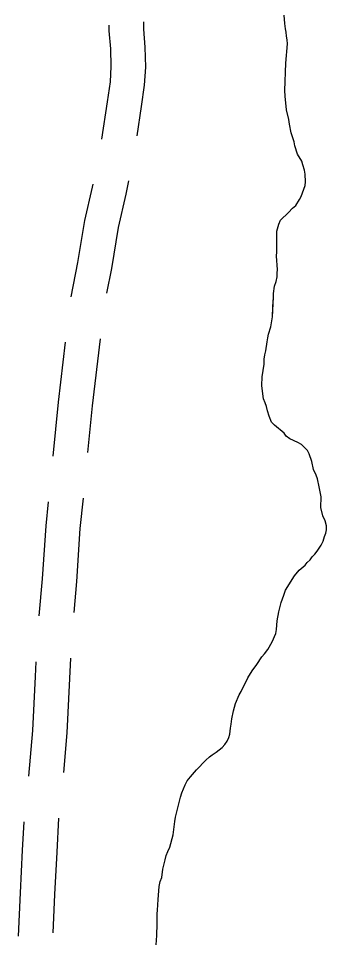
# Model space of a CAD drawing. Extents: x 3172231 to 3210228, y 940198 to 965780.
# Drawn here: x 3188026 to 3188294, y 962348 to 963153 of the extents above; entities that cross this region are included whole.
import ezdxf

# ---------------------------------------------------------------- set-up
doc = ezdxf.new("R2010")
doc.units = 0
for name, color, linetype in [('V-ROAD-CNTR', 7, 'Continuous'), ('V-SITE-VEGE', 7, 'Continuous'), ('V-TOPO-SHOR', 7, 'Continuous')]:
    doc.layers.add(name, color=color, linetype=linetype)

msp = doc.modelspace()

# ---------------------------------------------------------------- linework, layer by layer
at = {"layer": 'V-ROAD-CNTR'}
for points in [[(3188098.63, 963047.247), (3188103.523, 963079.934), (3188105.962, 963097.411), (3188106.765, 963110.605), (3188106.37, 963125.962), (3188105.01, 963141.843), (3188104.995, 963146.624)], [(3188129.411, 963050.231), (3188133.215, 963075.64), (3188135.836, 963094.421), (3188136.789, 963110.079), (3188136.336, 963127.63), (3188135.006, 963143.173), (3188134.985, 963149.673)], [(3188103.015, 962912.785), (3188107.155, 962934.553), (3188113.09, 962970.328), (3188119.786, 962999.162), (3188122.096, 963010.913)], [(3188071.92, 962909.854), (3188077.617, 962939.811), (3188083.652, 962976.182), (3188090.448, 963005.45), (3188090.948, 963007.992)], [(3188086.442, 962773.807), (3188090.496, 962814.577), (3188097.442, 962873.196)], [(3188055.993, 962770.782), (3188060.672, 962817.827), (3188066.875, 962870.184)], [(3188043.992, 962631.315), (3188046.889, 962663.662), (3188049.888, 962709.976), (3188051.999, 962730.983)], [(3188074.384, 962634.346), (3188076.803, 962661.354), (3188079.79, 962707.506), (3188082.455, 962734.007)], [(3188034.927, 962491.642), (3188038.432, 962531.296), (3188040.669, 962578.388), (3188041.389, 962591.409)], [(3188065.312, 962494.673), (3188068.37, 962529.262), (3188070.629, 962576.848), (3188071.603, 962594.452)], [(3188056.058, 962355.023), (3188057.564, 962388.256), (3188059.471, 962425.328), (3188061.2, 962454.862), (3188061.202, 962454.887)], [(3188025.889, 962351.977), (3188027.598, 962389.706), (3188029.517, 962426.976), (3188030.972, 962451.845)]]:
    msp.add_lwpolyline(points, dxfattribs=at)
at = {"layer": 'V-SITE-VEGE'}
for p, q in [((3188258.123, 963148.271), (3188257.545, 963155.48)), ((3188258.692, 963143.651), (3188258.123, 963148.271)), ((3188259.257, 963140.693), (3188258.692, 963143.651)), ((3188259.454, 963136.997), (3188259.257, 963140.693)), ((3188258.79, 963113.514), (3188260.398, 963130.527)), ((3188260.019, 963133.855), (3188259.454, 963136.997)), ((3188260.398, 963130.527), (3188260.019, 963133.855)), ((3188257.942, 963089.844), (3188258.79, 963113.514)), ((3188258.143, 963084.851), (3188257.942, 963089.844)), ((3188259.476, 963072.837), (3188258.143, 963084.851)), ((3188261.539, 963064.338), (3188259.476, 963072.837)), ((3188262.106, 963060.457), (3188261.539, 963064.338)), ((3188263.609, 963052.697), (3188262.106, 963060.457)), ((3188266.038, 963044.939), (3188263.609, 963052.697)), ((3188266.79, 963041.429), (3188266.038, 963044.939)), ((3188269.032, 963034.224), (3188266.79, 963041.429)), ((3188272.938, 963027.951), (3188269.032, 963034.224)), ((3188273.685, 963024.996), (3188272.938, 963027.951)), ((3188275.18, 963020.191), (3188273.685, 963024.996)), ((3188275.559, 963016.681), (3188275.18, 963020.191)), ((3188275.953, 963010.025), (3188275.559, 963016.681)), ((3188275.592, 963006.881), (3188275.953, 963010.025)), ((3188272.297, 962997.256), (3188275.592, 963006.881)), ((3188267.699, 962989.475), (3188270.642, 962994.661)), ((3188270.642, 962994.661), (3188272.297, 962997.256)), ((3188261.064, 962983.169), (3188264.748, 962987.061)), ((3188264.748, 962987.061), (3188267.699, 962989.475)), ((3188254.244, 962976.489), (3188261.064, 962983.169)), ((3188250.947, 962966.863), (3188252.775, 962972.97)), ((3188252.775, 962972.97), (3188254.244, 962976.489)), ((3188251.153, 962960.023), (3188250.947, 962966.863)), ((3188250.981, 962956.324), (3188251.153, 962960.023)), ((3188251.004, 962949.111), (3188250.981, 962956.324)), ((3188250.648, 962945.228), (3188251.004, 962949.111)), ((3188251.608, 962933.583), (3188250.648, 962945.228)), ((3188251.25, 962930.44), (3188251.608, 962933.583)), ((3188251.262, 962927.112), (3188251.25, 962930.44)), ((3188248.882, 962919.153), (3188250.348, 962923.224)), ((3188250.348, 962923.224), (3188251.262, 962927.112)), ((3188247.979, 962912.677), (3188248.882, 962919.153)), ((3188247.123, 962892.15), (3188248.176, 962909.349)), ((3188248.176, 962909.349), (3188247.979, 962912.677)), ((3188246.4, 962886.973), (3188247.123, 962892.15)), ((3188243.658, 962877.163), (3188245.671, 962883.456)), ((3188245.671, 962883.456), (3188246.4, 962886.973)), ((3188242.57, 962870.318), (3188243.297, 962874.019)), ((3188243.297, 962874.019), (3188243.658, 962877.163)), ((3188241.487, 962862.548), (3188242.57, 962870.318)), ((3188239.844, 962855.333), (3188240.571, 962859.218)), ((3188240.571, 962859.218), (3188241.487, 962862.548)), ((3188238.23, 962839.981), (3188239.859, 962851.08)), ((3188239.859, 962851.08), (3188239.844, 962855.333)), ((3188238.071, 962832.4), (3188238.23, 962839.981)), ((3188238.458, 962827.409), (3188238.071, 962832.4)), ((3188239.404, 962820.757), (3188238.458, 962827.409)), ((3188240.895, 962817.245), (3188239.404, 962820.757)), ((3188242.011, 962814.107), (3188240.895, 962817.245)), ((3188242.765, 962810.226), (3188242.011, 962814.107)), ((3188244.26, 962805.61), (3188242.765, 962810.226)), ((3188246.494, 962800.441), (3188244.26, 962805.61)), ((3188248.907, 962797.858), (3188246.494, 962800.441)), ((3188257.437, 962790.674), (3188248.907, 962797.858)), ((3188259.108, 962788.093), (3188257.437, 962790.674)), ((3188262.26, 962785.699), (3188259.108, 962788.093)), ((3188269.295, 962782.764), (3188262.26, 962785.699)), ((3188272.444, 962780.923), (3188269.295, 962782.764)), ((3188277.638, 962775.764), (3188272.444, 962780.923)), ((3188279.127, 962772.811), (3188277.638, 962775.764)), ((3188281.368, 962765.977), (3188279.127, 962772.811)), ((3188283.055, 962758.956), (3188281.368, 962765.977)), ((3188285.289, 962754.156), (3188283.055, 962758.956)), ((3188286.41, 962750.832), (3188285.289, 962754.156)), ((3188287.911, 962743.996), (3188286.41, 962750.832)), ((3188289.605, 962735.126), (3188287.911, 962743.996)), ((3188289.449, 962725.881), (3188289.605, 962735.126)), ((3188290.952, 962718.674), (3188289.449, 962725.881)), ((3188293.187, 962714.429), (3188290.952, 962718.674)), ((3188294.309, 962709.995), (3188293.187, 962714.429)), ((3188293.59, 962703.521), (3188294.319, 962706.483)), ((3188294.319, 962706.483), (3188294.309, 962709.995)), ((3188289.555, 962692.97), (3188291.392, 962696.673)), ((3188291.392, 962696.673), (3188292.49, 962700.56)), ((3188292.49, 962700.56), (3188293.59, 962703.521)), ((3188284.218, 962685.185), (3188286.059, 962687.965)), ((3188286.059, 962687.965), (3188287.901, 962690.375)), ((3188287.901, 962690.375), (3188289.555, 962692.97)), ((3188277.587, 962677.956), (3188279.981, 962680.364)), ((3188279.981, 962680.364), (3188281.824, 962682.775)), ((3188281.824, 962682.775), (3188284.218, 962685.185)), ((3188270.583, 962671.275), (3188275.559, 962675.543)), ((3188275.559, 962675.543), (3188277.587, 962677.956)), ((3188258.62, 962653.855), (3188266.53, 962666.268)), ((3188266.53, 962666.268), (3188270.583, 962671.275)), ((3188254.772, 962643.117), (3188256.97, 962649.597)), ((3188256.97, 962649.597), (3188258.62, 962653.855)), ((3188252.765, 962634.79), (3188254.772, 962643.117)), ((3188251.311, 962627.207), (3188252.765, 962634.79)), ((3188250.596, 962619.623), (3188251.311, 962627.207)), ((3188246.934, 962608.887), (3188250.054, 962616.108)), ((3188250.054, 962616.108), (3188250.596, 962619.623)), ((3188243.072, 962602.033), (3188246.934, 962608.887)), ((3188240.127, 962598.141), (3188243.072, 962602.033)), ((3188233.5, 962589.06), (3188237.915, 962595.544)), ((3188237.915, 962595.544), (3188240.127, 962598.141)), ((3188225.772, 962577.385), (3188229.451, 962583.498)), ((3188229.451, 962583.498), (3188233.5, 962589.06)), ((3188219.895, 962565.349), (3188225.772, 962577.385)), ((3188215.121, 962554.978), (3188218.054, 962562.568)), ((3188218.054, 962562.568), (3188219.895, 962565.349)), ((3188213.292, 962548.502), (3188215.121, 962554.978)), ((3188211.836, 962541.469), (3188213.292, 962548.502)), ((3188210.568, 962533.33), (3188211.295, 962537.029)), ((3188211.295, 962537.029), (3188211.836, 962541.469)), ((3188209.116, 962525.189), (3188210.032, 962528.151)), ((3188210.032, 962528.151), (3188210.568, 962533.33)), ((3188203.412, 962516.666), (3188205.807, 962519.076)), ((3188205.807, 962519.076), (3188207.648, 962522.042)), ((3188207.648, 962522.042), (3188209.116, 962525.189)), ((3188194.743, 962510.165), (3188198.247, 962512.582)), ((3188198.247, 962512.582), (3188200.646, 962514.624)), ((3188200.646, 962514.624), (3188203.412, 962516.666)), ((3188181.102, 962497.179), (3188189.025, 962505.525)), ((3188189.025, 962505.525), (3188192.345, 962508.31)), ((3188192.345, 962508.31), (3188194.743, 962510.165)), ((3188175.76, 962491.06), (3188181.102, 962497.179)), ((3188171.161, 962484.019), (3188172.813, 962487.353)), ((3188172.813, 962487.353), (3188175.76, 962491.06)), ((3188168.224, 962477.168), (3188171.161, 962484.019)), ((3188162.747, 962455.887), (3188166.944, 962473.281)), ((3188166.944, 962473.281), (3188168.224, 962477.168)), ((3188162.02, 962452.002), (3188162.747, 962455.887)), ((3188160.763, 962440.533), (3188161.666, 962447.378)), ((3188161.666, 962447.378), (3188162.02, 962452.002)), ((3188157.656, 962429.615), (3188160.763, 962440.533)), ((3188153.626, 962418.507), (3188154.719, 962422.394)), ((3188154.719, 962422.394), (3188156.003, 962425.913)), ((3188156.003, 962425.913), (3188157.656, 962429.615)), ((3188151.614, 962410.551), (3188153.626, 962418.507)), ((3188150.715, 962403.151), (3188151.614, 962410.551)), ((3188148.522, 962395.379), (3188149.431, 962399.635)), ((3188149.431, 962399.635), (3188150.715, 962403.151)), ((3188147.633, 962384.099), (3188148.522, 962395.379)), ((3188147.109, 962374.666), (3188147.633, 962384.099)), ((3188146.75, 962371.522), (3188147.109, 962374.666)), ((3188146.787, 962359.689), (3188146.75, 962371.522)), ((3188146.431, 962355.804), (3188146.787, 962359.689)), ((3188145.915, 962344.339), (3188146.441, 962352.476)), ((3188146.441, 962352.476), (3188146.431, 962355.804))]:
    msp.add_line(p, q, dxfattribs=at)
at = {"layer": 'V-TOPO-SHOR'}
for points in [[(3188290.952, 962718.674), (3188289.449, 962725.881), (3188289.605, 962735.126), (3188287.911, 962743.996), (3188286.41, 962750.832), (3188285.289, 962754.156), (3188283.055, 962758.956), (3188281.368, 962765.977), (3188279.127, 962772.811), (3188277.638, 962775.764), (3188272.444, 962780.925), (3188269.295, 962782.764), (3188262.26, 962785.699), (3188259.108, 962788.093), (3188257.437, 962790.676), (3188248.907, 962797.858), (3188246.494, 962800.441), (3188244.26, 962805.61), (3188242.765, 962810.226), (3188242.013, 962814.107), (3188240.895, 962817.247), (3188239.404, 962820.757), (3188238.458, 962827.409), (3188238.071, 962832.4), (3188238.23, 962839.981), (3188239.859, 962851.08), (3188239.844, 962855.333), (3188240.571, 962859.218), (3188241.487, 962862.548), (3188242.57, 962870.318), (3188243.297, 962874.019), (3188243.658, 962877.163), (3188245.671, 962883.456), (3188246.4, 962886.973), (3188247.123, 962892.15), (3188247.647, 962901.028), (3188248.176, 962909.349), (3188247.979, 962912.677), (3188248.882, 962919.153), (3188250.348, 962923.224), (3188251.262, 962927.112), (3188251.25, 962930.44), (3188251.608, 962933.583), (3188250.648, 962945.228), (3188251.004, 962949.113), (3188250.981, 962956.324), (3188251.153, 962960.023), (3188250.947, 962966.863), (3188252.775, 962972.97), (3188254.244, 962976.489), (3188261.064, 962983.167), (3188264.748, 962987.061), (3188267.699, 962989.475), (3188270.64, 962994.661), (3188272.297, 962997.256), (3188275.592, 963006.881), (3188275.953, 963010.025), (3188275.561, 963016.681), (3188275.18, 963020.191), (3188273.685, 963024.996), (3188272.936, 963027.951), (3188269.032, 963034.224), (3188266.79, 963041.429), (3188266.038, 963044.939), (3188263.609, 963052.697), (3188262.106, 963060.457), (3188261.539, 963064.338), (3188259.476, 963072.837), (3188258.143, 963084.851), (3188257.942, 963089.844), (3188258.79, 963113.512), (3188260.398, 963130.527), (3188260.019, 963133.855), (3188259.454, 963136.997), (3188259.257, 963140.693), (3188258.692, 963143.651), (3188258.123, 963148.271), (3188257.545, 963155.48)], [(3188145.915, 962344.339), (3188146.441, 962352.476), (3188146.431, 962355.804), (3188146.787, 962359.689), (3188146.75, 962371.522), (3188147.109, 962374.666), (3188147.633, 962384.099), (3188148.522, 962395.379), (3188149.431, 962399.635), (3188150.715, 962403.151), (3188151.614, 962410.551), (3188153.624, 962418.507), (3188154.719, 962422.394), (3188156.003, 962425.913), (3188157.656, 962429.615), (3188160.763, 962440.533), (3188161.666, 962447.378), (3188162.02, 962452.002), (3188162.747, 962455.887), (3188166.944, 962473.281), (3188168.224, 962477.168), (3188171.161, 962484.019), (3188172.813, 962487.353), (3188175.76, 962491.06), (3188181.102, 962497.179), (3188189.025, 962505.525), (3188192.345, 962508.31), (3188194.743, 962510.165), (3188198.247, 962512.582), (3188200.646, 962514.624), (3188203.412, 962516.666), (3188205.807, 962519.076), (3188207.648, 962522.042), (3188209.116, 962525.189), (3188210.032, 962528.151), (3188210.568, 962533.33), (3188211.295, 962537.029), (3188211.836, 962541.469), (3188213.292, 962548.502), (3188215.121, 962554.978), (3188218.054, 962562.568), (3188219.895, 962565.349), (3188225.772, 962577.385), (3188229.451, 962583.498), (3188233.5, 962589.058), (3188237.915, 962595.544), (3188240.127, 962598.141), (3188243.072, 962602.033), (3188246.932, 962608.887), (3188250.054, 962616.108), (3188250.596, 962619.623), (3188251.311, 962627.207), (3188252.765, 962634.79), (3188254.772, 962643.117), (3188256.97, 962649.597), (3188258.62, 962653.855), (3188266.53, 962666.268), (3188270.583, 962671.273), (3188275.559, 962675.543), (3188277.587, 962677.954), (3188279.981, 962680.364), (3188281.822, 962682.775), (3188284.218, 962685.185), (3188286.059, 962687.965), (3188287.901, 962690.375), (3188289.555, 962692.97), (3188291.392, 962696.673), (3188292.49, 962700.56), (3188293.59, 962703.521), (3188294.319, 962706.483), (3188294.309, 962709.995), (3188293.184, 962714.429), (3188290.952, 962718.674)]]:
    msp.add_lwpolyline(points, dxfattribs=at)

doc.saveas('drawing.dxf')
